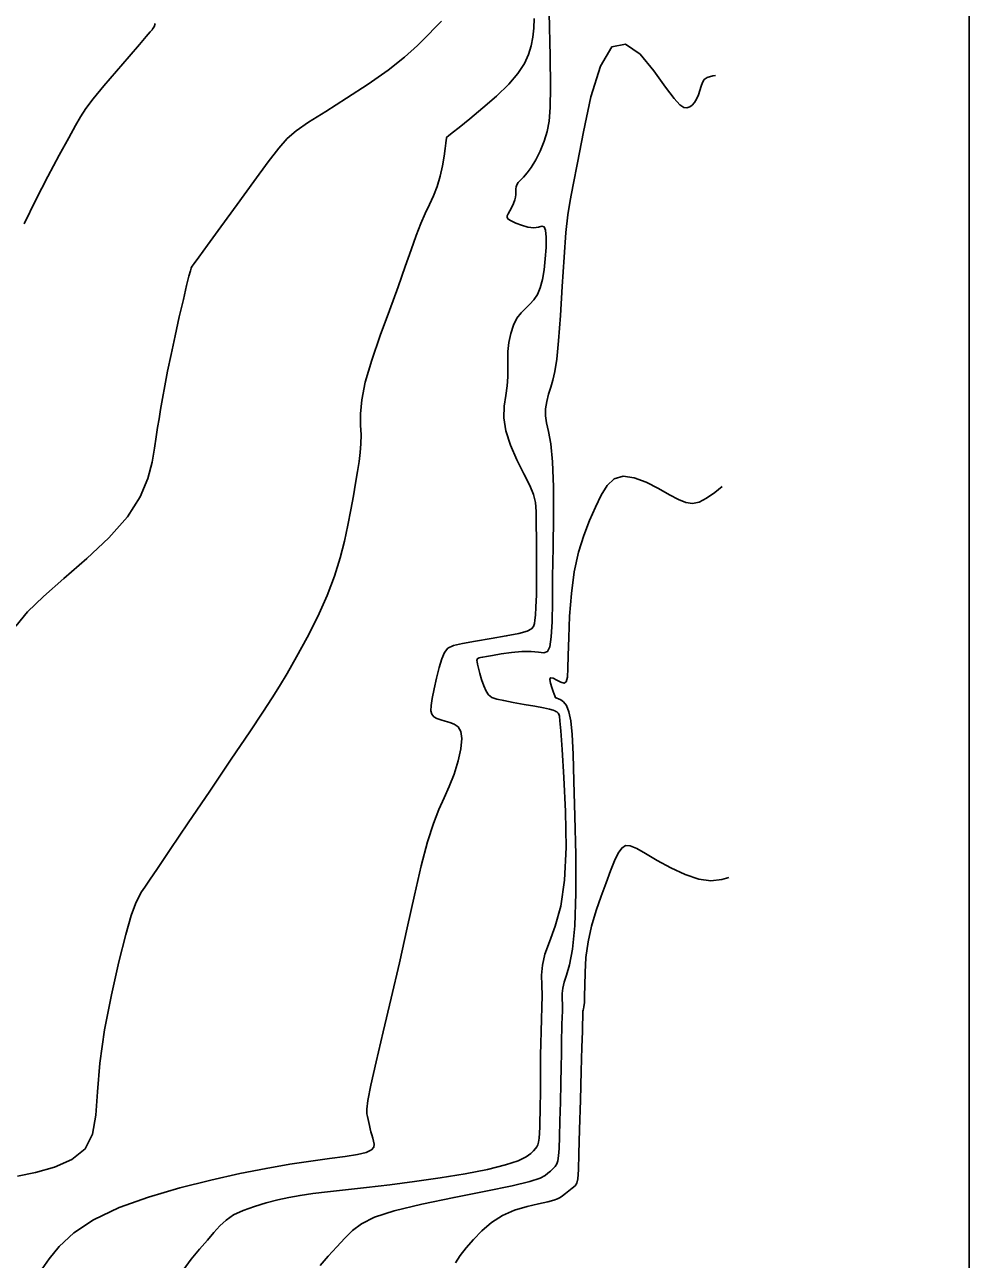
# Model space of a CAD drawing. Extents: x 2566142 to 2571431, y 418755 to 421584.
# Drawn here: x 2571204.3 to 2571407.8, y 420602.2 to 420868.1 of the extents above; entities that cross this region are included whole.
import ezdxf

# ---------------------------------------------------------------- set-up
doc = ezdxf.new("R2010")
doc.units = 0
for name, color, linetype in [('Contour_ADS_Major', 7, 'Continuous'), ('Contour_ADS_Minor', 7, 'Continuous'), ('Contour_ADS_State_Plane_Border', 7, 'Continuous')]:
    doc.layers.add(name, color=color, linetype=linetype)

msp = doc.modelspace()

# ---------------------------------------------------------------- linework, layer by layer
at = {"layer": 'Contour_ADS_Major'}
msp.add_lwpolyline([(2571202.79, 420620.07), (2571206.65, 420620.89), (2571210.73, 420622.02), (2571214.47, 420623.66), (2571217.33, 420625.96), (2571218.95, 420629.11), (2571219.66, 420633.19), (2571219.99, 420638.27), (2571220.49, 420644.44), (2571221.53, 420651.62), (2571222.99, 420659.15), (2571224.6, 420666.25), (2571226.1, 420672.13), (2571227.28, 420676.19), (2571228.17, 420678.73), (2571228.88, 420680.26), (2571229.5, 420681.29), (2571230.17, 420682.31), (2571231.19, 420683.84), (2571232.89, 420686.37), (2571235.62, 420690.41), (2571239.54, 420696.21), (2571244.16, 420703.04), (2571248.79, 420709.9), (2571252.78, 420715.8), (2571255.63, 420720.05), (2571257.62, 420723.08), (2571259.2, 420725.61), (2571260.83, 420728.38), (2571262.86, 420731.94), (2571265.15, 420736.14), (2571267.44, 420740.64), (2571269.48, 420745.13), (2571271.08, 420749.34), (2571272.29, 420753.25), (2571273.21, 420756.9), (2571273.94, 420760.33), (2571274.57, 420763.58), (2571275.13, 420766.61), (2571275.61, 420769.39), (2571276.02, 420771.87), (2571276.36, 420774.04), (2571276.61, 420775.99), (2571276.75, 420777.86), (2571276.77, 420779.76), (2571276.68, 420781.83), (2571276.66, 420784.27), (2571276.92, 420787.31), (2571277.68, 420791.14), (2571279.07, 420795.88), (2571280.9, 420801.18), (2571282.89, 420806.59), (2571284.76, 420811.65), (2571286.31, 420816), (2571287.57, 420819.66), (2571288.64, 420822.71), (2571289.63, 420825.27), (2571290.6, 420827.44), (2571291.54, 420829.39), (2571292.41, 420831.27), (2571293.18, 420833.26), (2571293.8, 420835.46), (2571294.29, 420837.71), (2571294.65, 420839.79), (2571294.9, 420841.48), (2571295.05, 420842.62), (2571295.13, 420843.28), (2571295.18, 420843.62), (2571295.2, 420843.78), (2571295.28, 420843.91), (2571295.59, 420844.19), (2571296.38, 420844.83), (2571297.88, 420846.01), (2571300.2, 420847.86), (2571303.03, 420850.19), (2571305.97, 420852.76), (2571308.59, 420855.31), (2571310.57, 420857.64), (2571311.95, 420859.75), (2571312.87, 420861.71), (2571313.45, 420863.58), (2571313.8, 420865.42), (2571314, 420867.35), (2571314.07, 420869.48)], dxfattribs=at)
at = {"layer": 'Contour_ADS_Minor'}
for points in [[(2571202.37, 420738.56), (2571204.93, 420741.62), (2571208.36, 420744.96), (2571212.77, 420748.83), (2571217.68, 420753.11), (2571222.45, 420757.6), (2571226.45, 420762.09), (2571229.2, 420766.38), (2571230.86, 420770.35), (2571231.78, 420773.9), (2571232.27, 420776.9), (2571232.63, 420779.32), (2571232.95, 420781.35), (2571233.26, 420783.24), (2571233.6, 420785.25), (2571234, 420787.59), (2571234.5, 420790.33), (2571235.11, 420793.49), (2571235.84, 420797.1), (2571236.71, 420801.11), (2571237.62, 420805.18), (2571238.49, 420808.93), (2571239.2, 420811.95), (2571239.7, 420813.96), (2571240, 420815.1), (2571240.17, 420815.66), (2571240.27, 420815.9), (2571240.39, 420816.11), (2571240.8, 420816.68), (2571241.79, 420818.04), (2571243.66, 420820.6), (2571246.56, 420824.58), (2571250.09, 420829.41), (2571253.68, 420834.32), (2571256.79, 420838.55), (2571259.06, 420841.54), (2571260.87, 420843.61), (2571262.8, 420845.28), (2571265.43, 420847.1), (2571269.16, 420849.46), (2571273.63, 420852.27), (2571278.3, 420855.3), (2571282.62, 420858.31), (2571286.16, 420861.13), (2571288.94, 420863.65), (2571291.11, 420865.82), (2571292.78, 420867.58), (2571294.1, 420868.92)], [(2571204.2, 420825.23), (2571206.68, 420830.37), (2571209.3, 420835.43), (2571211.77, 420840.02), (2571213.81, 420843.75), (2571215.24, 420846.39), (2571216.33, 420848.31), (2571217.48, 420850.05), (2571219.08, 420852.13), (2571221.39, 420854.93), (2571224.1, 420858.13), (2571226.79, 420861.27), (2571229.03, 420863.87), (2571230.51, 420865.59), (2571231.33, 420866.56), (2571231.74, 420867.05), (2571231.95, 420867.31), (2571232.17, 420867.63), (2571232.43, 420868.36)], [(2571316.62, 420820.16), (2571316.65, 420822.33), (2571316.52, 420823.88), (2571316.22, 420824.6), (2571315.71, 420824.71), (2571314.97, 420824.53), (2571313.97, 420824.39), (2571312.73, 420824.53), (2571311.37, 420824.91), (2571310.1, 420825.39), (2571309.09, 420825.87), (2571308.48, 420826.24), (2571308.23, 420826.56), (2571308.26, 420826.92), (2571308.48, 420827.4), (2571308.83, 420828.05), (2571309.23, 420828.83), (2571309.61, 420829.63), (2571309.91, 420830.38), (2571310.08, 420831), (2571310.15, 420831.51), (2571310.15, 420831.95), (2571310.12, 420832.36), (2571310.11, 420832.77), (2571310.16, 420833.2), (2571310.31, 420833.65), (2571310.62, 420834.13), (2571311.11, 420834.65), (2571311.76, 420835.3), (2571312.55, 420836.18), (2571313.44, 420837.39), (2571314.4, 420839), (2571315.34, 420840.91), (2571316.19, 420843), (2571316.87, 420845.14), (2571317.31, 420847.36), (2571317.53, 420850.28), (2571317.57, 420854.68), (2571317.48, 420861.35), (2571317.28, 420870.65)], [(2571317.45, 420734.13), (2571317.75, 420736.26), (2571317.91, 420739.5), (2571317.98, 420743.83), (2571318.05, 420749.21), (2571318.15, 420755.53), (2571318.23, 420762.2), (2571318.22, 420768.56), (2571318.04, 420773.92), (2571317.66, 420777.81), (2571317.17, 420780.46), (2571316.73, 420782.33), (2571316.48, 420783.85), (2571316.5, 420785.39), (2571316.77, 420786.97), (2571317.18, 420788.55), (2571317.65, 420790.07), (2571318.1, 420791.56), (2571318.53, 420793.41), (2571318.94, 420796.07), (2571319.33, 420800.01), (2571319.73, 420805.46), (2571320.12, 420811.76), (2571320.51, 420818.02), (2571320.91, 420823.35), (2571321.32, 420827.19), (2571321.82, 420830.26), (2571322.49, 420833.64), (2571323.41, 420838.37), (2571324.66, 420845.08), (2571326.29, 420852.57), (2571328.33, 420859.21), (2571330.82, 420863.38), (2571333.76, 420863.93), (2571336.87, 420861.75), (2571339.85, 420858.2), (2571342.38, 420854.66), (2571344.22, 420852.22), (2571345.48, 420850.87), (2571346.34, 420850.31), (2571346.99, 420850.25), (2571347.58, 420850.43), (2571348.12, 420850.81), (2571348.62, 420851.37), (2571349.07, 420852.1), (2571349.45, 420852.98), (2571349.77, 420853.93), (2571350.07, 420854.86), (2571350.36, 420855.67), (2571350.69, 420856.29), (2571351.32, 420856.75), (2571352.55, 420857.11), (2571353.1, 420857.19)], [(2571273.33, 420624.32), (2571275.99, 420624.73), (2571277.9, 420625.18), (2571279.02, 420625.71), (2571279.52, 420626.3), (2571279.61, 420626.95), (2571279.47, 420627.61), (2571279.28, 420628.27), (2571279.09, 420628.94), (2571278.91, 420629.61), (2571278.73, 420630.29), (2571278.58, 420630.98), (2571278.44, 420631.66), (2571278.3, 420632.31), (2571278.15, 420632.9), (2571278.01, 420633.49), (2571278, 420634.49), (2571278.24, 420636.4), (2571278.89, 420639.7), (2571280.03, 420644.73), (2571281.54, 420651.13), (2571283.26, 420658.41), (2571285.03, 420666.04), (2571286.7, 420673.56), (2571288.26, 420680.61), (2571289.71, 420686.9), (2571291.07, 420692.1), (2571292.35, 420696.04), (2571293.55, 420699.04), (2571294.69, 420701.54), (2571295.77, 420703.98), (2571296.8, 420706.69), (2571297.67, 420709.51), (2571298.27, 420712.15), (2571298.51, 420714.35), (2571298.29, 420715.88), (2571297.7, 420716.85), (2571296.86, 420717.43), (2571295.89, 420717.79), (2571294.88, 420718.07), (2571293.93, 420718.35), (2571293.09, 420718.66), (2571292.43, 420719.05), (2571292.01, 420719.58), (2571291.83, 420720.33), (2571291.86, 420721.44), (2571292.1, 420722.99), (2571292.51, 420725.05), (2571293.03, 420727.36), (2571293.61, 420729.63), (2571294.18, 420731.55), (2571294.72, 420732.9), (2571295.47, 420733.78), (2571296.67, 420734.36), (2571298.63, 420734.84), (2571301.46, 420735.35), (2571304.78, 420735.9), (2571308.07, 420736.46), (2571310.79, 420737), (2571312.56, 420737.5), (2571313.52, 420737.99), (2571313.94, 420738.51), (2571314.11, 420739.1), (2571314.23, 420739.85), (2571314.36, 420740.95), (2571314.46, 420742.68), (2571314.54, 420745.27), (2571314.57, 420748.85), (2571314.57, 420752.99), (2571314.55, 420757.12), (2571314.53, 420760.68), (2571314.51, 420763.28), (2571314.36, 420765.2), (2571313.95, 420766.91), (2571313.13, 420768.86), (2571311.86, 420771.4), (2571310.36, 420774.38), (2571308.94, 420777.55), (2571307.93, 420780.64), (2571307.54, 420783.45), (2571307.62, 420785.97), (2571307.94, 420788.25), (2571308.26, 420790.32), (2571308.39, 420792.24), (2571308.39, 420794.06), (2571308.36, 420795.87), (2571308.41, 420797.72), (2571308.64, 420799.66), (2571309.04, 420801.58), (2571309.62, 420803.37), (2571310.36, 420804.89), (2571311.25, 420806.07), (2571312.2, 420807.02), (2571313.16, 420807.89), (2571314.03, 420808.85), (2571314.77, 420810.02), (2571315.36, 420811.47), (2571315.83, 420813.23), (2571316.19, 420815.32), (2571316.46, 420817.72), (2571316.62, 420820.16)], [(2571315.34, 420619.63), (2571316.45, 420620.21), (2571317.04, 420620.71), (2571317.57, 420621.17), (2571318.1, 420621.64), (2571318.57, 420622.14), (2571318.95, 420622.7), (2571319.19, 420623.39), (2571319.34, 420624.43), (2571319.43, 420626.06), (2571319.5, 420628.53), (2571319.6, 420631.98), (2571319.72, 420635.99), (2571319.82, 420640.06), (2571319.9, 420643.67), (2571319.95, 420646.42), (2571319.96, 420648.45), (2571319.98, 420650.03), (2571320, 420651.42), (2571320.05, 420652.83), (2571320.11, 420654.27), (2571320.15, 420655.69), (2571320.16, 420657.02), (2571320.12, 420658.24), (2571320.11, 420659.41), (2571320.21, 420660.59), (2571320.5, 420661.86), (2571321.04, 420663.38), (2571321.71, 420665.57), (2571322.35, 420668.95), (2571322.84, 420674.03), (2571323.04, 420681.06), (2571323.02, 420689.28), (2571322.86, 420697.65), (2571322.64, 420705.15), (2571322.44, 420710.97), (2571322.23, 420715.2), (2571321.96, 420718.15), (2571321.56, 420720.13), (2571321.03, 420721.44), (2571320.41, 420722.23), (2571319.8, 420722.67), (2571319.3, 420722.89), (2571318.96, 420723.01), (2571318.77, 420723.09), (2571318.67, 420723.14), (2571318.62, 420723.21), (2571318.57, 420723.32), (2571318.49, 420723.53), (2571318.36, 420723.91), (2571318.14, 420724.51), (2571317.84, 420725.35), (2571317.56, 420726.27), (2571317.44, 420727.03), (2571317.62, 420727.43), (2571318.16, 420727.32), (2571318.95, 420726.91), (2571319.8, 420726.46), (2571320.52, 420726.27), (2571320.99, 420726.59), (2571321.23, 420727.59), (2571321.34, 420729.43), (2571321.4, 420732.26), (2571321.5, 420736.14), (2571321.7, 420740.73), (2571322.08, 420745.59), (2571322.71, 420750.28), (2571323.63, 420754.46), (2571324.77, 420758.12), (2571326.02, 420761.34), (2571327.29, 420764.2), (2571328.51, 420766.74), (2571329.8, 420768.83), (2571331.32, 420770.26), (2571333.22, 420770.86), (2571335.58, 420770.54), (2571338.21, 420769.54), (2571340.84, 420768.2), (2571343.23, 420766.87), (2571345.16, 420765.83), (2571346.75, 420765.18), (2571348.18, 420764.99), (2571349.62, 420765.3), (2571351.22, 420766.13), (2571352.99, 420767.38), (2571354.59, 420768.65)], [(2571243.68, 420606.27), (2571245.09, 420607.93), (2571246.36, 420609.37), (2571247.7, 420610.62), (2571249.32, 420611.73), (2571251.39, 420612.71), (2571253.79, 420613.57), (2571256.33, 420614.31), (2571258.85, 420614.95), (2571261.24, 420615.47), (2571263.65, 420615.92), (2571266.35, 420616.33), (2571269.55, 420616.73), (2571273.45, 420617.16), (2571277.97, 420617.65), (2571282.96, 420618.22), (2571288.31, 420618.9), (2571293.83, 420619.7), (2571299.18, 420620.59), (2571304, 420621.53), (2571307.9, 420622.48), (2571310.62, 420623.39), (2571312.33, 420624.23), (2571313.34, 420624.97), (2571313.93, 420625.56), (2571314.35, 420626), (2571314.65, 420626.38), (2571314.87, 420626.81), (2571315.02, 420627.41), (2571315.13, 420628.26), (2571315.2, 420629.36), (2571315.26, 420630.68), (2571315.3, 420632.17), (2571315.35, 420633.8), (2571315.39, 420635.57), (2571315.42, 420637.46), (2571315.44, 420639.46), (2571315.43, 420641.57), (2571315.42, 420643.79), (2571315.43, 420646.14), (2571315.47, 420648.62), (2571315.56, 420651.23), (2571315.67, 420653.89), (2571315.75, 420656.5), (2571315.76, 420658.96), (2571315.69, 420661.21), (2571315.67, 420663.36), (2571315.85, 420665.54), (2571316.39, 420667.88), (2571317.38, 420670.57), (2571318.6, 420673.9), (2571319.78, 420678.21), (2571320.62, 420683.84), (2571320.94, 420690.89), (2571320.82, 420698.6), (2571320.48, 420705.97), (2571320.09, 420712.01), (2571319.8, 420715.98), (2571319.62, 420718.19), (2571319.49, 420719.2), (2571319.38, 420719.58), (2571319.25, 420719.79), (2571319.09, 420719.96), (2571318.92, 420720.09), (2571318.74, 420720.2), (2571318.52, 420720.32), (2571318.13, 420720.47), (2571317.37, 420720.67), (2571316.09, 420720.94), (2571314.18, 420721.29), (2571311.9, 420721.7), (2571309.57, 420722.12), (2571307.53, 420722.51), (2571306.02, 420722.84), (2571304.97, 420723.21), (2571304.25, 420723.74), (2571303.7, 420724.54), (2571303.19, 420725.69), (2571302.74, 420727.03), (2571302.35, 420728.37), (2571302.05, 420729.53), (2571301.86, 420730.35), (2571301.76, 420730.86), (2571301.74, 420731.17), (2571301.76, 420731.36), (2571301.82, 420731.49), (2571301.91, 420731.6), (2571302.05, 420731.69), (2571302.24, 420731.76), (2571302.52, 420731.82), (2571303, 420731.91), (2571303.83, 420732.05), (2571305.12, 420732.27), (2571306.97, 420732.57), (2571309.15, 420732.88), (2571311.39, 420733.1), (2571313.41, 420733.12), (2571314.99, 420732.92), (2571316.14, 420732.79), (2571316.94, 420733.07), (2571317.45, 420734.13)], [(2571297.09, 420601.43), (2571298.15, 420602.99), (2571299.45, 420604.63), (2571300.99, 420606.44), (2571302.79, 420608.3), (2571304.86, 420610.06), (2571307.23, 420611.57), (2571309.86, 420612.72), (2571312.55, 420613.55), (2571315.01, 420614.14), (2571316.99, 420614.55), (2571318.31, 420614.88), (2571319.12, 420615.16), (2571319.65, 420615.47), (2571320.15, 420615.85), (2571320.8, 420616.34), (2571321.55, 420616.9), (2571322.27, 420617.47), (2571322.87, 420618), (2571323.25, 420618.53), (2571323.47, 420619.5), (2571323.59, 420621.44), (2571323.7, 420624.9), (2571323.86, 420630.15), (2571324.04, 420636.41), (2571324.22, 420642.67), (2571324.37, 420647.88), (2571324.46, 420651.27), (2571324.51, 420653.11), (2571324.53, 420653.92), (2571324.53, 420654.21), (2571324.54, 420654.43), (2571324.55, 420654.66), (2571324.56, 420654.88), (2571324.56, 420655.09), (2571324.55, 420655.28), (2571324.55, 420655.46), (2571324.56, 420655.64), (2571324.61, 420655.84), (2571324.69, 420656.1), (2571324.79, 420656.57), (2571324.89, 420657.45), (2571324.94, 420658.94), (2571324.96, 420661.15), (2571325.02, 420663.96), (2571325.22, 420667.16), (2571325.67, 420670.55), (2571326.43, 420673.96), (2571327.42, 420677.27), (2571328.52, 420680.41), (2571329.59, 420683.29), (2571330.54, 420685.84), (2571331.38, 420687.98), (2571332.17, 420689.64), (2571332.94, 420690.75), (2571333.77, 420691.27), (2571334.78, 420691.22), (2571336.16, 420690.64), (2571338.06, 420689.57), (2571340.58, 420688.1), (2571343.52, 420686.49), (2571346.6, 420685.03), (2571349.55, 420684.03), (2571352.15, 420683.7), (2571354.48, 420683.96), (2571356.01, 420684.43)], [(2571208.07, 420600.13), (2571209.56, 420602.26), (2571211.76, 420604.92), (2571214.89, 420607.83), (2571219.15, 420610.69), (2571224.64, 420613.29), (2571230.99, 420615.58), (2571237.75, 420617.56), (2571244.43, 420619.24), (2571250.64, 420620.62), (2571256.31, 420621.74), (2571261.42, 420622.63), (2571265.98, 420623.32), (2571269.97, 420623.87), (2571273.33, 420624.32)], [(2571267.96, 420600.84), (2571269.68, 420602.83), (2571271.53, 420604.82), (2571273.31, 420606.68), (2571274.95, 420608.33), (2571276.88, 420609.82), (2571279.68, 420611.22), (2571283.91, 420612.62), (2571289.88, 420614.06), (2571296.81, 420615.49), (2571303.65, 420616.83), (2571309.36, 420617.99), (2571313.16, 420618.91), (2571315.34, 420619.63)], [(2571238.42, 420599.8), (2571240.16, 420602.21), (2571241.99, 420604.36), (2571243.68, 420606.27)]]:
    msp.add_lwpolyline(points, dxfattribs=at)
at = {"layer": 'Contour_ADS_State_Plane_Border'}
msp.add_lwpolyline([(2566164.43, 418777.5), (2571407.81, 418777.5), (2571407.81, 421561.67), (2566164.43, 421561.67), (2566164.43, 418777.5)], close=True, dxfattribs=at)

doc.saveas('drawing.dxf')
